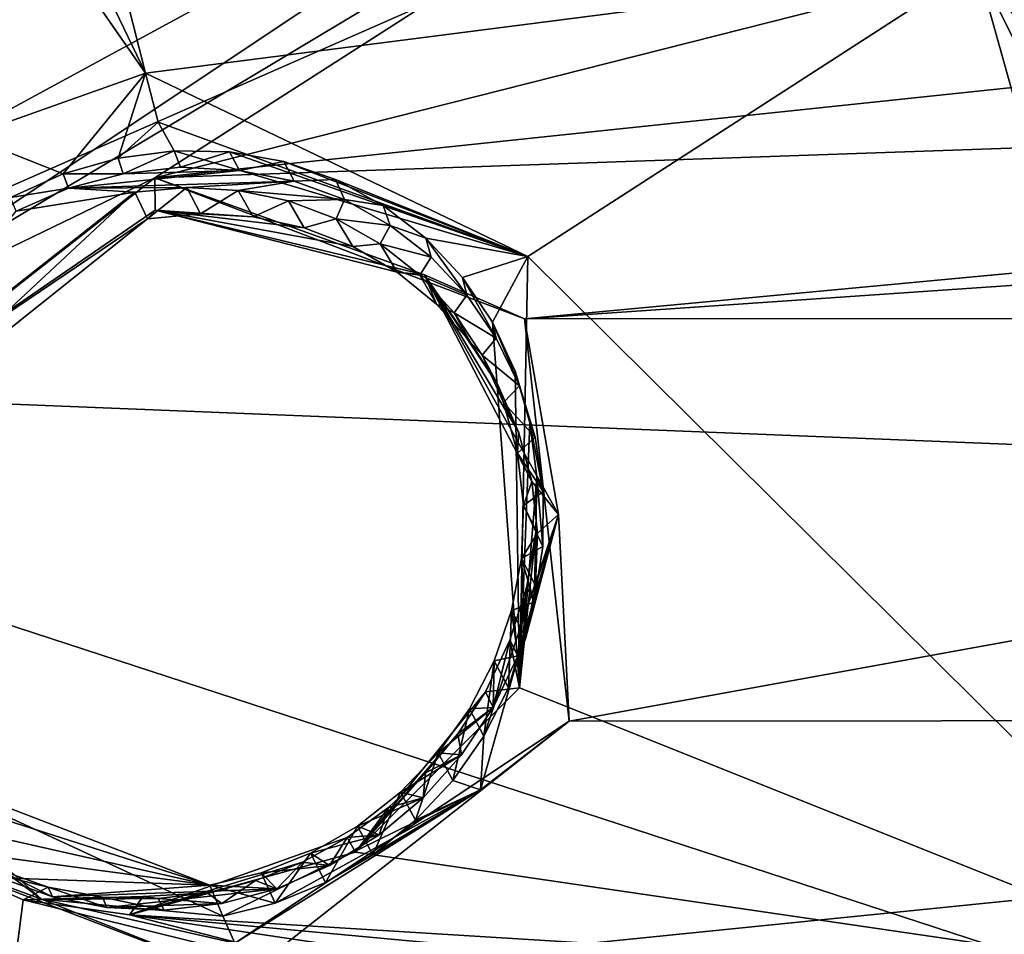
# Model space of a CAD drawing. Header units: millimetres. Extents: x -147 to 294, y -82 to 275.
# Tile 555 of 609: x 265.52 to 271.1, y 214.49 to 219.67. Entities that reach past the tile are written whole.
import ezdxf

# ---------------------------------------------------------------- set-up
doc = ezdxf.new("R2010")
doc.units = ezdxf.units.MM
doc.header["$LTSCALE"] = 67.506716
for name, color, linetype in [('1594', 7, 'CONTINUOUS'), ('2099', 7, 'CONTINUOUS'), ('2172', 7, 'CONTINUOUS'), ('2689', 7, 'CONTINUOUS'), ('2690', 7, 'CONTINUOUS'), ('2691', 7, 'CONTINUOUS'), ('2692', 7, 'CONTINUOUS'), ('2693', 7, 'CONTINUOUS'), ('2694', 7, 'CONTINUOUS'), ('2695', 7, 'CONTINUOUS'), ('2696', 7, 'CONTINUOUS'), ('2697', 7, 'CONTINUOUS'), ('556', 7, 'CONTINUOUS'), ('755', 7, 'CONTINUOUS'), ('871', 7, 'CONTINUOUS')]:
    doc.layers.add(name, color=color, linetype=linetype)

msp = doc.modelspace()

# ---------------------------------------------------------------- linework, layer by layer
at = {"layer": '1594', "linetype": 'CONTINUOUS'}
for points in [[(266.2347, 219.3682, -15.9761), (265.2292, 219.0121, -15.7052), (261.6507, 225.9608, -13.5045), (266.2347, 219.3682, -15.9761)], [(263.5921, 224.8545, -14.2495), (266.2347, 219.3682, -15.9761), (261.6507, 225.9608, -13.5045), (263.5921, 224.8545, -14.2495)], [(264.7785, 225.1146, -14.5872), (266.2347, 219.3682, -15.9761), (263.5921, 224.8545, -14.2495), (264.7785, 225.1146, -14.5872)], [(270.946, 219.9744, -17.4406), (266.2347, 219.3682, -15.9761), (264.7785, 225.1146, -14.5872), (270.946, 219.9744, -17.4406)], [(268.4004, 218.3303, -16.897), (266.2347, 219.3682, -15.9761), (270.946, 219.9744, -17.4406), (268.4004, 218.3303, -16.897)], [(272.5595, 214.2054, -19.1843), (268.4004, 218.3303, -16.897), (270.946, 219.9744, -17.4406), (272.5595, 214.2054, -19.1843)], [(268.353, 215.8878, -17.3742), (268.4004, 218.3303, -16.897), (272.5595, 214.2054, -19.1843), (268.353, 215.8878, -17.3742)], [(267.4252, 214.9559, -17.2564), (268.353, 215.8878, -17.3742), (272.5595, 214.2054, -19.1843), (267.4252, 214.9559, -17.2564)], [(266.1455, 214.601, -16.8954), (267.4252, 214.9559, -17.2564), (272.5595, 214.2054, -19.1843), (266.1455, 214.601, -16.8954)], [(265.0017, 214.9252, -16.4343), (265.5428, 214.6869, -16.6705), (265.1387, 211.5322, -17.2552), (265.0017, 214.9252, -16.4343)], [(265.1387, 211.5322, -17.2552), (265.5428, 214.6869, -16.6705), (272.0053, 213.0915, -19.2509), (265.1387, 211.5322, -17.2552)], [(265.5428, 214.6869, -16.6705), (266.1455, 214.601, -16.8954), (272.0053, 213.0915, -19.2509), (265.5428, 214.6869, -16.6705)], [(272.0053, 213.0915, -19.2509), (266.1455, 214.601, -16.8954), (272.2926, 213.6885, -19.2109), (272.0053, 213.0915, -19.2509)], [(272.2926, 213.6885, -19.2109), (266.1455, 214.601, -16.8954), (272.4817, 214.0123, -19.2016), (272.2926, 213.6885, -19.2109)], [(272.4817, 214.0123, -19.2016), (266.1455, 214.601, -16.8954), (272.5595, 214.2054, -19.1843), (272.4817, 214.0123, -19.2016)]]:
    msp.add_3dface(points, dxfattribs=at)
at = {"layer": '2099', "linetype": 'CONTINUOUS'}
for points in [[(272.5595, 214.2054, -19.1843), (270.946, 219.9744, -17.4406), (273.5252, 214.8286, -19.3339), (272.5595, 214.2054, -19.1843)], [(273.5252, 214.8286, -19.3339), (270.946, 219.9744, -17.4406), (274.6199, 215.0791, -19.6156), (273.5252, 214.8286, -19.3339)], [(274.6199, 215.0791, -19.6156), (270.946, 219.9744, -17.4406), (280.0289, 215.8998, -21.2024), (274.6199, 215.0791, -19.6156)], [(280.0289, 215.8998, -21.2024), (270.946, 219.9744, -17.4406), (273.9052, 219.3213, -18.4595), (280.0289, 215.8998, -21.2024)], [(273.9052, 219.3213, -18.4595), (270.946, 219.9744, -17.4406), (272.3639, 219.676, -17.9191), (273.9052, 219.3213, -18.4595)]]:
    msp.add_3dface(points, dxfattribs=at)
at = {"layer": '2172', "linetype": 'CONTINUOUS'}
for points in [[(264.82, 224.7735, -12.4507), (264.1579, 217.7465, -13.6393), (272.9912, 223.6325, -14.8788), (264.82, 224.7735, -12.4507)], [(272.9912, 223.6325, -14.8788), (264.1579, 217.7465, -13.6393), (272.2961, 222.6223, -14.8677), (272.9912, 223.6325, -14.8788)], [(272.2961, 222.6223, -14.8677), (264.1579, 217.7465, -13.6393), (266.288, 218.7757, -13.9709), (272.2961, 222.6223, -14.8677)], [(272.6427, 220.3869, -15.4108), (272.2961, 222.6223, -14.8677), (266.288, 218.7757, -13.9709), (272.6427, 220.3869, -15.4108)], [(274.7503, 219.6667, -16.1932), (272.6427, 220.3869, -15.4108), (266.288, 218.7757, -13.9709), (274.7503, 219.6667, -16.1932)], [(283.1685, 219.3606, -19.0425), (274.7503, 219.6667, -16.1932), (266.288, 218.7757, -13.9709), (283.1685, 219.3606, -19.0425)], [(283.1685, 219.3606, -19.0425), (266.288, 218.7757, -13.9709), (268.3826, 217.978, -14.6974), (283.1685, 219.3606, -19.0425)], [(282.0119, 218.9115, -18.7328), (283.1685, 219.3606, -19.0425), (268.3826, 217.978, -14.6974), (282.0119, 218.9115, -18.7328)], [(281.2154, 217.9837, -18.6585), (282.0119, 218.9115, -18.7328), (268.3826, 217.978, -14.6974), (281.2154, 217.9837, -18.6585)], [(266.288, 218.7757, -13.9709), (264.1579, 217.7465, -13.6393), (264.432, 217.318, -13.7986), (266.288, 218.7757, -13.9709)], [(268.6355, 215.6989, -15.2604), (281.2154, 217.9837, -18.6585), (268.3826, 217.978, -14.6974), (268.6355, 215.6989, -15.2604)], [(281.2927, 215.7099, -19.1927), (281.2154, 217.9837, -18.6585), (268.6355, 215.6989, -15.2604), (281.2927, 215.7099, -19.1927)], [(283.305, 214.7823, -20.1138), (281.2927, 215.7099, -19.1927), (266.7793, 214.2407, -15.0855), (283.305, 214.7823, -20.1138)], [(266.7793, 214.2407, -15.0855), (281.2927, 215.7099, -19.1927), (268.6355, 215.6989, -15.2604), (266.7793, 214.2407, -15.0855)], [(264.6784, 215.0461, -14.3563), (264.1622, 211.0564, -15.1571), (266.7793, 214.2407, -15.0855), (264.6784, 215.0461, -14.3563)], [(275.0781, 213.7759, -17.5926), (283.305, 214.7823, -20.1138), (266.7793, 214.2407, -15.0855), (275.0781, 213.7759, -17.5926)]]:
    msp.add_3dface(points, dxfattribs=at)
at = {"layer": '2689', "linetype": 'CONTINUOUS'}
for points in [[(268.3826, 217.978, -14.6974), (266.288, 218.7757, -13.9709), (267.8157, 218.2264, -14.5905), (268.3826, 217.978, -14.6974)], [(267.8157, 218.2264, -14.5905), (266.288, 218.7757, -13.9709), (266.2898, 218.5919, -14.096), (267.8157, 218.2264, -14.5905)], [(266.2461, 218.5437, -14.3226), (266.5467, 218.572, -14.4029), (266.2898, 218.5919, -14.096), (266.2461, 218.5437, -14.3226)], [(267.8157, 218.2264, -14.5905), (266.2898, 218.5919, -14.096), (267.6603, 218.2422, -14.7937), (267.8157, 218.2264, -14.5905)], [(267.6603, 218.2422, -14.7937), (266.2898, 218.5919, -14.096), (267.4088, 218.3874, -14.6902), (267.6603, 218.2422, -14.7937)], [(267.4088, 218.3874, -14.6902), (266.2898, 218.5919, -14.096), (267.1347, 218.4928, -14.5887), (267.4088, 218.3874, -14.6902)], [(267.1347, 218.4928, -14.5887), (266.2898, 218.5919, -14.096), (266.8451, 218.555, -14.4922), (267.1347, 218.4928, -14.5887)], [(266.8451, 218.555, -14.4922), (266.2898, 218.5919, -14.096), (266.5467, 218.572, -14.4029), (266.8451, 218.555, -14.4922)], [(267.8833, 218.0608, -14.897), (267.8157, 218.2264, -14.5905), (267.6603, 218.2422, -14.7937), (267.8833, 218.0608, -14.897)], [(268.5748, 216.8697, -15.0969), (268.3826, 217.978, -14.6974), (267.8157, 218.2264, -14.5905), (268.5748, 216.8697, -15.0969)], [(268.5748, 216.8697, -15.0969), (267.8157, 218.2264, -14.5905), (268.4234, 217.0565, -15.2685), (268.5748, 216.8697, -15.0969)], [(268.4234, 217.0565, -15.2685), (267.8157, 218.2264, -14.5905), (268.3483, 217.3381, -15.1863), (268.4234, 217.0565, -15.2685)], [(268.3483, 217.3381, -15.1863), (267.8157, 218.2264, -14.5905), (268.2314, 217.6031, -15.0957), (268.3483, 217.3381, -15.1863)], [(268.2314, 217.6031, -15.0957), (267.8157, 218.2264, -14.5905), (268.075, 217.8463, -14.9983), (268.2314, 217.6031, -15.0957)], [(268.075, 217.8463, -14.9983), (267.8157, 218.2264, -14.5905), (267.8833, 218.0608, -14.897), (268.075, 217.8463, -14.9983)], [(268.6355, 215.6989, -15.2604), (268.3826, 217.978, -14.6974), (268.5748, 216.8697, -15.0969), (268.6355, 215.6989, -15.2604)], [(268.4556, 216.764, -15.3406), (268.5748, 216.8697, -15.0969), (268.4234, 217.0565, -15.2685), (268.4556, 216.764, -15.3406)], [(268.1322, 215.31, -15.3079), (268.6355, 215.6989, -15.2604), (268.5748, 216.8697, -15.0969), (268.1322, 215.31, -15.3079)], [(268.1322, 215.31, -15.3079), (268.5748, 216.8697, -15.0969), (268.1524, 215.6141, -15.4997), (268.1322, 215.31, -15.3079)], [(268.1524, 215.6141, -15.4997), (268.5748, 216.8697, -15.0969), (268.2913, 215.8865, -15.4814), (268.1524, 215.6141, -15.4997)], [(268.2913, 215.8865, -15.4814), (268.5748, 216.8697, -15.0969), (268.3892, 216.1732, -15.4482), (268.2913, 215.8865, -15.4814)], [(268.3892, 216.1732, -15.4482), (268.5748, 216.8697, -15.0969), (268.4443, 216.4676, -15.401), (268.3892, 216.1732, -15.4482)], [(268.4443, 216.4676, -15.401), (268.5748, 216.8697, -15.0969), (268.4556, 216.764, -15.3406), (268.4443, 216.4676, -15.401)], [(266.7793, 214.2407, -15.0855), (268.6355, 215.6989, -15.2604), (266.7419, 214.4417, -15.1041), (266.7793, 214.2407, -15.0855)], [(266.7419, 214.4417, -15.1041), (268.6355, 215.6989, -15.2604), (268.1322, 215.31, -15.3079), (266.7419, 214.4417, -15.1041)], [(267.9762, 215.3628, -15.5026), (268.1322, 215.31, -15.3079), (268.1524, 215.6141, -15.4997), (267.9762, 215.3628, -15.5026)], [(267.765, 215.1372, -15.4899), (268.1322, 215.31, -15.3079), (267.9762, 215.3628, -15.5026), (267.765, 215.1372, -15.4899)], [(266.7419, 214.4417, -15.1041), (268.1322, 215.31, -15.3079), (266.674, 214.5937, -15.2915), (266.7419, 214.4417, -15.1041)], [(266.674, 214.5937, -15.2915), (268.1322, 215.31, -15.3079), (266.9706, 214.6674, -15.3613), (266.674, 214.5937, -15.2915)], [(266.9706, 214.6674, -15.3613), (268.1322, 215.31, -15.3079), (267.2554, 214.7844, -15.4183), (266.9706, 214.6674, -15.3613)], [(267.2554, 214.7844, -15.4183), (268.1322, 215.31, -15.3079), (267.5224, 214.9423, -15.4616), (267.2554, 214.7844, -15.4183)], [(267.5224, 214.9423, -15.4616), (268.1322, 215.31, -15.3079), (267.765, 215.1372, -15.4899), (267.5224, 214.9423, -15.4616)]]:
    msp.add_3dface(points, dxfattribs=at)
at = {"layer": '2690', "linetype": 'CONTINUOUS'}
for points in [[(266.288, 218.7757, -13.9709), (264.432, 217.318, -13.7986), (266.2898, 218.5919, -14.096), (266.288, 218.7757, -13.9709)], [(264.432, 217.318, -13.7986), (266.2461, 218.5437, -14.3226), (266.2898, 218.5919, -14.096), (264.432, 217.318, -13.7986)], [(266.2461, 218.5437, -14.3226), (264.432, 217.318, -13.7986), (264.6276, 217.2529, -14.1349), (266.2461, 218.5437, -14.3226)], [(264.8453, 215.2885, -14.6173), (264.6784, 215.0461, -14.3563), (265.6465, 214.6906, -14.9752), (264.8453, 215.2885, -14.6173)], [(264.6784, 215.0461, -14.3563), (266.7793, 214.2407, -15.0855), (265.6465, 214.6906, -14.9752), (264.6784, 215.0461, -14.3563)], [(266.7793, 214.2407, -15.0855), (266.7419, 214.4417, -15.1041), (265.6465, 214.6906, -14.9752), (266.7793, 214.2407, -15.0855)], [(266.7419, 214.4417, -15.1041), (266.674, 214.5937, -15.2915), (265.6465, 214.6906, -14.9752), (266.7419, 214.4417, -15.1041)]]:
    msp.add_3dface(points, dxfattribs=at)
at = {"layer": '2691', "linetype": 'CONTINUOUS'}
for points in [[(266.1751, 218.6949, -15.0122), (264.6276, 217.2529, -14.1349), (264.5666, 217.4288, -14.8624), (266.1751, 218.6949, -15.0122)], [(266.2461, 218.5437, -14.3226), (264.6276, 217.2529, -14.1349), (266.1751, 218.6949, -15.0122), (266.2461, 218.5437, -14.3226)], [(265.6465, 214.6906, -14.9752), (266.674, 214.5937, -15.2915), (264.78, 215.4682, -15.344), (265.6465, 214.6906, -14.9752)], [(264.78, 215.4682, -15.344), (266.674, 214.5937, -15.2915), (266.6002, 214.7693, -15.9771), (264.78, 215.4682, -15.344)], [(264.8453, 215.2885, -14.6173), (265.6465, 214.6906, -14.9752), (264.78, 215.4682, -15.344), (264.8453, 215.2885, -14.6173)]]:
    msp.add_3dface(points, dxfattribs=at)
at = {"layer": '2692', "linetype": 'CONTINUOUS'}
for points in [[(266.2461, 218.5437, -14.3226), (266.1751, 218.6949, -15.0122), (266.4687, 218.7216, -15.0839), (266.2461, 218.5437, -14.3226)], [(266.5467, 218.572, -14.4029), (266.2461, 218.5437, -14.3226), (266.4687, 218.7216, -15.0839), (266.5467, 218.572, -14.4029)], [(266.7607, 218.7049, -15.1647), (266.5467, 218.572, -14.4029), (266.4687, 218.7216, -15.0839), (266.7607, 218.7049, -15.1647)], [(266.8451, 218.555, -14.4922), (266.5467, 218.572, -14.4029), (266.7607, 218.7049, -15.1647), (266.8451, 218.555, -14.4922)], [(267.0448, 218.6449, -15.2529), (266.8451, 218.555, -14.4922), (266.7607, 218.7049, -15.1647), (267.0448, 218.6449, -15.2529)], [(267.1347, 218.4928, -14.5887), (266.8451, 218.555, -14.4922), (267.0448, 218.6449, -15.2529), (267.1347, 218.4928, -14.5887)], [(267.3152, 218.543, -15.3466), (267.1347, 218.4928, -14.5887), (267.0448, 218.6449, -15.2529), (267.3152, 218.543, -15.3466)], [(267.4088, 218.3874, -14.6902), (267.1347, 218.4928, -14.5887), (267.3152, 218.543, -15.3466), (267.4088, 218.3874, -14.6902)], [(267.5654, 218.4016, -15.4436), (267.4088, 218.3874, -14.6902), (267.3152, 218.543, -15.3466), (267.5654, 218.4016, -15.4436)], [(267.6603, 218.2422, -14.7937), (267.4088, 218.3874, -14.6902), (267.5654, 218.4016, -15.4436), (267.6603, 218.2422, -14.7937)], [(267.7893, 218.2236, -15.5416), (267.6603, 218.2422, -14.7937), (267.5654, 218.4016, -15.4436), (267.7893, 218.2236, -15.5416)], [(267.8833, 218.0608, -14.897), (267.6603, 218.2422, -14.7937), (267.7893, 218.2236, -15.5416), (267.8833, 218.0608, -14.897)], [(267.983, 218.0121, -15.639), (267.8833, 218.0608, -14.897), (267.7893, 218.2236, -15.5416), (267.983, 218.0121, -15.639)], [(268.075, 217.8463, -14.9983), (267.8833, 218.0608, -14.897), (267.983, 218.0121, -15.639), (268.075, 217.8463, -14.9983)], [(268.1425, 217.7706, -15.7338), (268.075, 217.8463, -14.9983), (267.983, 218.0121, -15.639), (268.1425, 217.7706, -15.7338)], [(268.2314, 217.6031, -15.0957), (268.075, 217.8463, -14.9983), (268.1425, 217.7706, -15.7338), (268.2314, 217.6031, -15.0957)], [(268.2637, 217.5038, -15.8241), (268.2314, 217.6031, -15.0957), (268.1425, 217.7706, -15.7338), (268.2637, 217.5038, -15.8241)], [(268.3483, 217.3381, -15.1863), (268.2314, 217.6031, -15.0957), (268.2637, 217.5038, -15.8241), (268.3483, 217.3381, -15.1863)], [(268.3426, 217.2166, -15.9075), (268.3483, 217.3381, -15.1863), (268.2637, 217.5038, -15.8241), (268.3426, 217.2166, -15.9075)], [(268.4234, 217.0565, -15.2685), (268.3483, 217.3381, -15.1863), (268.3426, 217.2166, -15.9075), (268.4234, 217.0565, -15.2685)], [(268.3764, 216.9195, -15.9811), (268.4234, 217.0565, -15.2685), (268.3426, 217.2166, -15.9075), (268.3764, 216.9195, -15.9811)], [(268.4556, 216.764, -15.3406), (268.4234, 217.0565, -15.2685), (268.3764, 216.9195, -15.9811), (268.4556, 216.764, -15.3406)], [(268.3649, 216.62, -16.0432), (268.4556, 216.764, -15.3406), (268.3764, 216.9195, -15.9811), (268.3649, 216.62, -16.0432)], [(268.4443, 216.4676, -15.401), (268.4556, 216.764, -15.3406), (268.3649, 216.62, -16.0432), (268.4443, 216.4676, -15.401)], [(268.3088, 216.3248, -16.0926), (268.3892, 216.1732, -15.4482), (268.3649, 216.62, -16.0432), (268.3088, 216.3248, -16.0926)], [(268.3892, 216.1732, -15.4482), (268.4443, 216.4676, -15.401), (268.3649, 216.62, -16.0432), (268.3892, 216.1732, -15.4482)], [(268.2103, 216.0401, -16.1283), (268.2913, 215.8865, -15.4814), (268.3088, 216.3248, -16.0926), (268.2103, 216.0401, -16.1283)], [(268.2913, 215.8865, -15.4814), (268.3892, 216.1732, -15.4482), (268.3088, 216.3248, -16.0926), (268.2913, 215.8865, -15.4814)], [(268.0703, 215.7694, -16.15), (268.1524, 215.6141, -15.4997), (268.2103, 216.0401, -16.1283), (268.0703, 215.7694, -16.15)], [(268.1524, 215.6141, -15.4997), (268.2913, 215.8865, -15.4814), (268.2103, 216.0401, -16.1283), (268.1524, 215.6141, -15.4997)], [(267.8921, 215.519, -16.157), (267.9762, 215.3628, -15.5026), (268.0703, 215.7694, -16.15), (267.8921, 215.519, -16.157)], [(267.9762, 215.3628, -15.5026), (268.1524, 215.6141, -15.4997), (268.0703, 215.7694, -16.15), (267.9762, 215.3628, -15.5026)], [(267.6792, 215.2957, -16.149), (267.765, 215.1372, -15.4899), (267.8921, 215.519, -16.157), (267.6792, 215.2957, -16.149)], [(267.765, 215.1372, -15.4899), (267.9762, 215.3628, -15.5026), (267.8921, 215.519, -16.157), (267.765, 215.1372, -15.4899)], [(267.4362, 215.1046, -16.126), (267.5224, 214.9423, -15.4616), (267.6792, 215.2957, -16.149), (267.4362, 215.1046, -16.126)], [(267.5224, 214.9423, -15.4616), (267.765, 215.1372, -15.4899), (267.6792, 215.2957, -16.149), (267.5224, 214.9423, -15.4616)], [(267.1708, 214.9513, -16.0889), (267.2554, 214.7844, -15.4183), (267.4362, 215.1046, -16.126), (267.1708, 214.9513, -16.0889)], [(267.2554, 214.7844, -15.4183), (267.5224, 214.9423, -15.4616), (267.4362, 215.1046, -16.126), (267.2554, 214.7844, -15.4183)], [(266.8901, 214.8392, -16.0388), (266.9706, 214.6674, -15.3613), (267.1708, 214.9513, -16.0889), (266.8901, 214.8392, -16.0388)], [(266.9706, 214.6674, -15.3613), (267.2554, 214.7844, -15.4183), (267.1708, 214.9513, -16.0889), (266.9706, 214.6674, -15.3613)], [(266.6002, 214.7693, -15.9771), (266.9706, 214.6674, -15.3613), (266.8901, 214.8392, -16.0388), (266.6002, 214.7693, -15.9771)], [(266.674, 214.5937, -15.2915), (266.9706, 214.6674, -15.3613), (266.6002, 214.7693, -15.9771), (266.674, 214.5937, -15.2915)]]:
    msp.add_3dface(points, dxfattribs=at)
at = {"layer": '2693', "linetype": 'CONTINUOUS'}
for points in [[(266.1096, 218.7985, -14.9736), (266.4343, 218.836, -15.0512), (266.7685, 218.818, -15.1434), (266.1096, 218.7985, -14.9736)], [(265.8001, 218.7164, -14.9097), (266.1096, 218.7985, -14.9736), (266.7685, 218.818, -15.1434), (265.8001, 218.7164, -14.9097)], [(267.0777, 218.7572, -15.2384), (265.8001, 218.7164, -14.9097), (266.7685, 218.818, -15.1434), (267.0777, 218.7572, -15.2384)], [(266.4687, 218.7216, -15.0839), (265.8001, 218.7164, -14.9097), (267.0777, 218.7572, -15.2384), (266.4687, 218.7216, -15.0839)], [(266.7607, 218.7049, -15.1647), (266.4687, 218.7216, -15.0839), (267.0777, 218.7572, -15.2384), (266.7607, 218.7049, -15.1647)], [(267.3625, 218.6521, -15.3366), (266.7607, 218.7049, -15.1647), (267.0777, 218.7572, -15.2384), (267.3625, 218.6521, -15.3366)], [(266.1751, 218.6949, -15.0122), (264.5666, 217.4288, -14.8624), (265.5027, 218.5876, -14.8592), (266.1751, 218.6949, -15.0122)], [(265.8001, 218.7164, -14.9097), (266.1751, 218.6949, -15.0122), (265.5027, 218.5876, -14.8592), (265.8001, 218.7164, -14.9097)], [(266.4687, 218.7216, -15.0839), (266.1751, 218.6949, -15.0122), (265.8001, 218.7164, -14.9097), (266.4687, 218.7216, -15.0839)], [(267.0448, 218.6449, -15.2529), (266.7607, 218.7049, -15.1647), (267.3625, 218.6521, -15.3366), (267.0448, 218.6449, -15.2529)], [(267.3152, 218.543, -15.3466), (267.0448, 218.6449, -15.2529), (267.3625, 218.6521, -15.3366), (267.3152, 218.543, -15.3466)], [(267.6214, 218.5064, -15.4368), (267.3152, 218.543, -15.3466), (267.3625, 218.6521, -15.3366), (267.6214, 218.5064, -15.4368)], [(267.5654, 218.4016, -15.4436), (267.3152, 218.543, -15.3466), (267.6214, 218.5064, -15.4368), (267.5654, 218.4016, -15.4436)], [(267.8529, 218.326, -15.5374), (267.5654, 218.4016, -15.4436), (267.6214, 218.5064, -15.4368), (267.8529, 218.326, -15.5374)], [(267.7893, 218.2236, -15.5416), (267.5654, 218.4016, -15.4436), (267.8529, 218.326, -15.5374), (267.7893, 218.2236, -15.5416)], [(268.0552, 218.1115, -15.6377), (267.7893, 218.2236, -15.5416), (267.8529, 218.326, -15.5374), (268.0552, 218.1115, -15.6377)], [(267.983, 218.0121, -15.639), (267.7893, 218.2236, -15.5416), (268.0552, 218.1115, -15.6377), (267.983, 218.0121, -15.639)], [(268.2224, 217.8683, -15.7349), (267.983, 218.0121, -15.639), (268.0552, 218.1115, -15.6377), (268.2224, 217.8683, -15.7349)], [(268.1425, 217.7706, -15.7338), (267.983, 218.0121, -15.639), (268.2224, 217.8683, -15.7349), (268.1425, 217.7706, -15.7338)], [(268.354, 217.5973, -15.8289), (268.1425, 217.7706, -15.7338), (268.2224, 217.8683, -15.7349), (268.354, 217.5973, -15.8289)], [(268.2637, 217.5038, -15.8241), (268.1425, 217.7706, -15.7338), (268.354, 217.5973, -15.8289), (268.2637, 217.5038, -15.8241)], [(268.4421, 217.3074, -15.9154), (268.2637, 217.5038, -15.8241), (268.354, 217.5973, -15.8289), (268.4421, 217.3074, -15.9154)], [(268.3426, 217.2166, -15.9075), (268.2637, 217.5038, -15.8241), (268.4421, 217.3074, -15.9154), (268.3426, 217.2166, -15.9075)], [(268.4873, 216.9986, -15.9946), (268.3426, 217.2166, -15.9075), (268.4421, 217.3074, -15.9154), (268.4873, 216.9986, -15.9946)], [(268.3764, 216.9195, -15.9811), (268.3426, 217.2166, -15.9075), (268.4873, 216.9986, -15.9946), (268.3764, 216.9195, -15.9811)], [(268.4856, 216.6871, -16.0619), (268.3764, 216.9195, -15.9811), (268.4873, 216.9986, -15.9946), (268.4856, 216.6871, -16.0619)], [(268.3649, 216.62, -16.0432), (268.3764, 216.9195, -15.9811), (268.4856, 216.6871, -16.0619), (268.3649, 216.62, -16.0432)], [(268.4369, 216.3717, -16.1176), (268.3649, 216.62, -16.0432), (268.4856, 216.6871, -16.0619), (268.4369, 216.3717, -16.1176)], [(268.3088, 216.3248, -16.0926), (268.3649, 216.62, -16.0432), (268.4369, 216.3717, -16.1176), (268.3088, 216.3248, -16.0926)], [(268.2103, 216.0401, -16.1283), (268.3088, 216.3248, -16.0926), (268.3433, 216.0683, -16.1587), (268.2103, 216.0401, -16.1283)], [(268.3433, 216.0683, -16.1587), (268.3088, 216.3248, -16.0926), (268.4369, 216.3717, -16.1176), (268.3433, 216.0683, -16.1587)], [(268.2042, 215.7763, -16.1852), (268.2103, 216.0401, -16.1283), (268.3433, 216.0683, -16.1587), (268.2042, 215.7763, -16.1852)], [(268.0703, 215.7694, -16.15), (268.2103, 216.0401, -16.1283), (268.2042, 215.7763, -16.1852), (268.0703, 215.7694, -16.15)], [(267.8921, 215.519, -16.157), (268.0703, 215.7694, -16.15), (268.2042, 215.7763, -16.1852), (267.8921, 215.519, -16.157)], [(268.0259, 215.5082, -16.1961), (267.8921, 215.519, -16.157), (268.2042, 215.7763, -16.1852), (268.0259, 215.5082, -16.1961)], [(267.6792, 215.2957, -16.149), (267.8921, 215.519, -16.157), (268.0259, 215.5082, -16.1961), (267.6792, 215.2957, -16.149)], [(267.8078, 215.264, -16.1912), (267.6792, 215.2957, -16.149), (268.0259, 215.5082, -16.1961), (267.8078, 215.264, -16.1912)], [(264.78, 215.4682, -15.344), (266.6002, 214.7693, -15.9771), (264.7034, 215.3743, -15.3453), (264.78, 215.4682, -15.344)], [(264.7034, 215.3743, -15.3453), (266.6002, 214.7693, -15.9771), (264.9085, 215.1515, -15.4478), (264.7034, 215.3743, -15.3453)], [(267.4362, 215.1046, -16.126), (267.6792, 215.2957, -16.149), (267.8078, 215.264, -16.1912), (267.4362, 215.1046, -16.126)], [(267.5586, 215.0542, -16.1706), (267.4362, 215.1046, -16.126), (267.8078, 215.264, -16.1912), (267.5586, 215.0542, -16.1706)], [(264.9085, 215.1515, -15.4478), (266.6002, 214.7693, -15.9771), (265.146, 214.9637, -15.5513), (264.9085, 215.1515, -15.4478)], [(267.1708, 214.9513, -16.0889), (267.4362, 215.1046, -16.126), (267.5586, 215.0542, -16.1706), (267.1708, 214.9513, -16.0889)], [(267.2784, 214.8806, -16.1339), (267.1708, 214.9513, -16.0889), (267.5586, 215.0542, -16.1706), (267.2784, 214.8806, -16.1339)], [(265.146, 214.9637, -15.5513), (266.6002, 214.7693, -15.9771), (265.4165, 214.8123, -15.6556), (265.146, 214.9637, -15.5513)], [(266.8901, 214.8392, -16.0388), (267.1708, 214.9513, -16.0889), (267.2784, 214.8806, -16.1339), (266.8901, 214.8392, -16.0388)], [(266.9788, 214.7498, -16.0829), (266.8901, 214.8392, -16.0388), (267.2784, 214.8806, -16.1339), (266.9788, 214.7498, -16.0829)], [(266.6002, 214.7693, -15.9771), (266.8901, 214.8392, -16.0388), (266.9788, 214.7498, -16.0829), (266.6002, 214.7693, -15.9771)], [(265.4165, 214.8123, -15.6556), (266.6002, 214.7693, -15.9771), (265.7087, 214.704, -15.7564), (265.4165, 214.8123, -15.6556)], [(265.7087, 214.704, -15.7564), (266.6002, 214.7693, -15.9771), (266.9788, 214.7498, -16.0829), (265.7087, 214.704, -15.7564)], [(266.0158, 214.6435, -15.8508), (265.7087, 214.704, -15.7564), (266.9788, 214.7498, -16.0829), (266.0158, 214.6435, -15.8508)], [(266.6673, 214.6666, -16.0183), (266.0158, 214.6435, -15.8508), (266.9788, 214.7498, -16.0829), (266.6673, 214.6666, -16.0183)], [(266.3407, 214.6287, -15.94), (266.0158, 214.6435, -15.8508), (266.6673, 214.6666, -16.0183), (266.3407, 214.6287, -15.94)]]:
    msp.add_3dface(points, dxfattribs=at)
at = {"layer": '2694', "linetype": 'CONTINUOUS'}
for points in [[(266.3973, 218.9294, -15.4028), (266.1096, 218.7985, -14.9736), (266.0798, 218.8877, -15.3034), (266.3973, 218.9294, -15.4028)], [(266.4343, 218.836, -15.0512), (266.1096, 218.7985, -14.9736), (266.3973, 218.9294, -15.4028), (266.4343, 218.836, -15.0512)], [(266.0798, 218.8877, -15.3034), (266.1096, 218.7985, -14.9736), (265.7687, 218.7987, -15.2168), (266.0798, 218.8877, -15.3034)], [(265.7687, 218.7987, -15.2168), (265.8001, 218.7164, -14.9097), (265.4707, 218.6638, -15.144), (265.7687, 218.7987, -15.2168)], [(266.1096, 218.7985, -14.9736), (265.8001, 218.7164, -14.9097), (265.7687, 218.7987, -15.2168), (266.1096, 218.7985, -14.9736)], [(265.8001, 218.7164, -14.9097), (265.5027, 218.5876, -14.8592), (265.4707, 218.6638, -15.144), (265.8001, 218.7164, -14.9097)], [(265.4165, 214.8123, -15.6556), (265.7087, 214.704, -15.7564), (265.3949, 214.861, -15.9057), (265.4165, 214.8123, -15.6556)], [(265.3949, 214.861, -15.9057), (265.7087, 214.704, -15.7564), (265.6848, 214.7586, -16.0254), (265.3949, 214.861, -15.9057)], [(265.7087, 214.704, -15.7564), (266.0158, 214.6435, -15.8508), (265.6848, 214.7586, -16.0254), (265.7087, 214.704, -15.7564)], [(265.6848, 214.7586, -16.0254), (266.0158, 214.6435, -15.8508), (265.9914, 214.7023, -16.1411), (265.6848, 214.7586, -16.0254)], [(266.0158, 214.6435, -15.8508), (266.3407, 214.6287, -15.94), (265.9914, 214.7023, -16.1411), (266.0158, 214.6435, -15.8508)], [(265.9914, 214.7023, -16.1411), (266.3407, 214.6287, -15.94), (266.308, 214.694, -16.2509), (265.9914, 214.7023, -16.1411)]]:
    msp.add_3dface(points, dxfattribs=at)
at = {"layer": '2695', "linetype": 'CONTINUOUS'}
for points in [[(265.2292, 219.0121, -15.7052), (266.2347, 219.3682, -15.9761), (265.7687, 218.7987, -15.2168), (265.2292, 219.0121, -15.7052)], [(266.2347, 219.3682, -15.9761), (266.0798, 218.8877, -15.3034), (265.7687, 218.7987, -15.2168), (266.2347, 219.3682, -15.9761)], [(266.0798, 218.8877, -15.3034), (266.2347, 219.3682, -15.9761), (266.3077, 219.0912, -15.7301), (266.0798, 218.8877, -15.3034)], [(266.3973, 218.9294, -15.4028), (266.0798, 218.8877, -15.3034), (266.3077, 219.0912, -15.7301), (266.3973, 218.9294, -15.4028)], [(265.2292, 219.0121, -15.7052), (265.7687, 218.7987, -15.2168), (265.4707, 218.6638, -15.144), (265.2292, 219.0121, -15.7052)], [(265.5428, 214.6869, -16.6705), (265.0017, 214.9252, -16.4343), (265.6848, 214.7586, -16.0254), (265.5428, 214.6869, -16.6705)], [(265.0017, 214.9252, -16.4343), (265.3949, 214.861, -15.9057), (265.6848, 214.7586, -16.0254), (265.0017, 214.9252, -16.4343)], [(265.5428, 214.6869, -16.6705), (265.6848, 214.7586, -16.0254), (265.9914, 214.7023, -16.1411), (265.5428, 214.6869, -16.6705)], [(266.1455, 214.601, -16.8954), (265.5428, 214.6869, -16.6705), (266.2223, 214.7047, -16.5823), (266.1455, 214.601, -16.8954)], [(265.5428, 214.6869, -16.6705), (266.308, 214.694, -16.2509), (266.2223, 214.7047, -16.5823), (265.5428, 214.6869, -16.6705)], [(265.5428, 214.6869, -16.6705), (265.9914, 214.7023, -16.1411), (266.308, 214.694, -16.2509), (265.5428, 214.6869, -16.6705)]]:
    msp.add_3dface(points, dxfattribs=at)
at = {"layer": '2696', "linetype": 'CONTINUOUS'}
for points in [[(266.2347, 219.3682, -15.9761), (268.4004, 218.3303, -16.897), (266.3077, 219.0912, -15.7301), (266.2347, 219.3682, -15.9761)], [(268.4004, 218.3303, -16.897), (266.3973, 218.9294, -15.4028), (266.3077, 219.0912, -15.7301), (268.4004, 218.3303, -16.897)], [(266.3973, 218.9294, -15.4028), (268.4004, 218.3303, -16.897), (266.7117, 218.9224, -15.5108), (266.3973, 218.9294, -15.4028)], [(266.7117, 218.9224, -15.5108), (268.4004, 218.3303, -16.897), (267.019, 218.8675, -15.6263), (266.7117, 218.9224, -15.5108)], [(267.019, 218.8675, -15.6263), (268.4004, 218.3303, -16.897), (267.3111, 218.7659, -15.7466), (267.019, 218.8675, -15.6263)], [(267.3111, 218.7659, -15.7466), (268.4004, 218.3303, -16.897), (267.5812, 218.6199, -15.8688), (267.3111, 218.7659, -15.7466)], [(267.5812, 218.6199, -15.8688), (268.4004, 218.3303, -16.897), (267.8226, 218.4335, -15.9896), (267.5812, 218.6199, -15.8688)], [(267.8226, 218.4335, -15.9896), (268.4004, 218.3303, -16.897), (268.0307, 218.2109, -16.1066), (267.8226, 218.4335, -15.9896)], [(268.0307, 218.2109, -16.1066), (268.4004, 218.3303, -16.897), (268.2008, 217.9579, -16.2171), (268.0307, 218.2109, -16.1066)], [(268.4004, 218.3303, -16.897), (268.353, 215.8878, -17.3742), (268.2008, 217.9579, -16.2171), (268.4004, 218.3303, -16.897)], [(268.2008, 217.9579, -16.2171), (268.353, 215.8878, -17.3742), (268.3289, 217.6812, -16.3183), (268.2008, 217.9579, -16.2171)], [(268.3289, 217.6812, -16.3183), (268.353, 215.8878, -17.3742), (268.4128, 217.3875, -16.4084), (268.3289, 217.6812, -16.3183)], [(268.4128, 217.3875, -16.4084), (268.353, 215.8878, -17.3742), (268.4518, 217.0827, -16.4857), (268.4128, 217.3875, -16.4084)], [(268.4518, 217.0827, -16.4857), (268.353, 215.8878, -17.3742), (268.4459, 216.7712, -16.5487), (268.4518, 217.0827, -16.4857)], [(268.4459, 216.7712, -16.5487), (268.353, 215.8878, -17.3742), (268.3951, 216.461, -16.5956), (268.4459, 216.7712, -16.5487)], [(268.3951, 216.461, -16.5956), (268.353, 215.8878, -17.3742), (268.2997, 216.1571, -16.6261), (268.3951, 216.461, -16.5956)], [(268.2997, 216.1571, -16.6261), (268.353, 215.8878, -17.3742), (268.1606, 215.8656, -16.6393), (268.2997, 216.1571, -16.6261)], [(268.353, 215.8878, -17.3742), (267.4252, 214.9559, -17.2564), (268.1606, 215.8656, -16.6393), (268.353, 215.8878, -17.3742)], [(268.1606, 215.8656, -16.6393), (267.4252, 214.9559, -17.2564), (268.0052, 215.6263, -16.6362), (268.1606, 215.8656, -16.6393)], [(268.0052, 215.6263, -16.6362), (267.4252, 214.9559, -17.2564), (267.8213, 215.4065, -16.6191), (268.0052, 215.6263, -16.6362)], [(267.8213, 215.4065, -16.6191), (267.4252, 214.9559, -17.2564), (267.6113, 215.2102, -16.5883), (267.8213, 215.4065, -16.6191)], [(267.6113, 215.2102, -16.5883), (267.4252, 214.9559, -17.2564), (267.3778, 215.0403, -16.5438), (267.6113, 215.2102, -16.5883)], [(267.4252, 214.9559, -17.2564), (266.1455, 214.601, -16.8954), (267.3778, 215.0403, -16.5438), (267.4252, 214.9559, -17.2564)], [(267.3778, 215.0403, -16.5438), (266.1455, 214.601, -16.8954), (267.1247, 214.9009, -16.4864), (267.3778, 215.0403, -16.5438)], [(267.1247, 214.9009, -16.4864), (266.1455, 214.601, -16.8954), (266.8587, 214.7958, -16.4175), (267.1247, 214.9009, -16.4864)], [(266.8587, 214.7958, -16.4175), (266.1455, 214.601, -16.8954), (266.5847, 214.7267, -16.3385), (266.8587, 214.7958, -16.4175)], [(266.1455, 214.601, -16.8954), (266.2223, 214.7047, -16.5823), (266.5847, 214.7267, -16.3385), (266.1455, 214.601, -16.8954)], [(266.2223, 214.7047, -16.5823), (266.308, 214.694, -16.2509), (266.5847, 214.7267, -16.3385), (266.2223, 214.7047, -16.5823)]]:
    msp.add_3dface(points, dxfattribs=at)
at = {"layer": '2697', "linetype": 'CONTINUOUS'}
for points in [[(266.4343, 218.836, -15.0512), (266.3973, 218.9294, -15.4028), (266.7117, 218.9224, -15.5108), (266.4343, 218.836, -15.0512)], [(266.7685, 218.818, -15.1434), (266.4343, 218.836, -15.0512), (266.7117, 218.9224, -15.5108), (266.7685, 218.818, -15.1434)], [(266.7685, 218.818, -15.1434), (266.7117, 218.9224, -15.5108), (267.019, 218.8675, -15.6263), (266.7685, 218.818, -15.1434)], [(267.0777, 218.7572, -15.2384), (266.7685, 218.818, -15.1434), (267.019, 218.8675, -15.6263), (267.0777, 218.7572, -15.2384)], [(267.0777, 218.7572, -15.2384), (267.019, 218.8675, -15.6263), (267.3111, 218.7659, -15.7466), (267.0777, 218.7572, -15.2384)], [(267.3625, 218.6521, -15.3366), (267.0777, 218.7572, -15.2384), (267.3111, 218.7659, -15.7466), (267.3625, 218.6521, -15.3366)], [(267.3625, 218.6521, -15.3366), (267.3111, 218.7659, -15.7466), (267.5812, 218.6199, -15.8688), (267.3625, 218.6521, -15.3366)], [(267.6214, 218.5064, -15.4368), (267.3625, 218.6521, -15.3366), (267.5812, 218.6199, -15.8688), (267.6214, 218.5064, -15.4368)], [(267.6214, 218.5064, -15.4368), (267.5812, 218.6199, -15.8688), (267.8226, 218.4335, -15.9896), (267.6214, 218.5064, -15.4368)], [(267.8529, 218.326, -15.5374), (267.6214, 218.5064, -15.4368), (267.8226, 218.4335, -15.9896), (267.8529, 218.326, -15.5374)], [(268.0552, 218.1115, -15.6377), (267.8529, 218.326, -15.5374), (267.8226, 218.4335, -15.9896), (268.0552, 218.1115, -15.6377)], [(268.0552, 218.1115, -15.6377), (267.8226, 218.4335, -15.9896), (268.0307, 218.2109, -16.1066), (268.0552, 218.1115, -15.6377)], [(268.2224, 217.8683, -15.7349), (268.0552, 218.1115, -15.6377), (268.0307, 218.2109, -16.1066), (268.2224, 217.8683, -15.7349)], [(268.2224, 217.8683, -15.7349), (268.0307, 218.2109, -16.1066), (268.2008, 217.9579, -16.2171), (268.2224, 217.8683, -15.7349)], [(268.354, 217.5973, -15.8289), (268.2224, 217.8683, -15.7349), (268.2008, 217.9579, -16.2171), (268.354, 217.5973, -15.8289)], [(268.354, 217.5973, -15.8289), (268.2008, 217.9579, -16.2171), (268.3289, 217.6812, -16.3183), (268.354, 217.5973, -15.8289)], [(268.4421, 217.3074, -15.9154), (268.354, 217.5973, -15.8289), (268.3289, 217.6812, -16.3183), (268.4421, 217.3074, -15.9154)], [(268.4421, 217.3074, -15.9154), (268.3289, 217.6812, -16.3183), (268.4128, 217.3875, -16.4084), (268.4421, 217.3074, -15.9154)], [(268.4873, 216.9986, -15.9946), (268.4421, 217.3074, -15.9154), (268.4128, 217.3875, -16.4084), (268.4873, 216.9986, -15.9946)], [(268.4873, 216.9986, -15.9946), (268.4128, 217.3875, -16.4084), (268.4518, 217.0827, -16.4857), (268.4873, 216.9986, -15.9946)], [(268.4856, 216.6871, -16.0619), (268.4518, 217.0827, -16.4857), (268.4459, 216.7712, -16.5487), (268.4856, 216.6871, -16.0619)], [(268.4856, 216.6871, -16.0619), (268.4873, 216.9986, -15.9946), (268.4518, 217.0827, -16.4857), (268.4856, 216.6871, -16.0619)], [(268.4369, 216.3717, -16.1176), (268.4459, 216.7712, -16.5487), (268.3951, 216.461, -16.5956), (268.4369, 216.3717, -16.1176)], [(268.4369, 216.3717, -16.1176), (268.4856, 216.6871, -16.0619), (268.4459, 216.7712, -16.5487), (268.4369, 216.3717, -16.1176)], [(268.3433, 216.0683, -16.1587), (268.3951, 216.461, -16.5956), (268.2997, 216.1571, -16.6261), (268.3433, 216.0683, -16.1587)], [(268.3433, 216.0683, -16.1587), (268.4369, 216.3717, -16.1176), (268.3951, 216.461, -16.5956), (268.3433, 216.0683, -16.1587)], [(268.2042, 215.7763, -16.1852), (268.2997, 216.1571, -16.6261), (268.1606, 215.8656, -16.6393), (268.2042, 215.7763, -16.1852)], [(268.2042, 215.7763, -16.1852), (268.3433, 216.0683, -16.1587), (268.2997, 216.1571, -16.6261), (268.2042, 215.7763, -16.1852)], [(268.2042, 215.7763, -16.1852), (268.1606, 215.8656, -16.6393), (268.0052, 215.6263, -16.6362), (268.2042, 215.7763, -16.1852)], [(268.0259, 215.5082, -16.1961), (268.2042, 215.7763, -16.1852), (268.0052, 215.6263, -16.6362), (268.0259, 215.5082, -16.1961)], [(268.0259, 215.5082, -16.1961), (268.0052, 215.6263, -16.6362), (267.8213, 215.4065, -16.6191), (268.0259, 215.5082, -16.1961)], [(267.8078, 215.264, -16.1912), (268.0259, 215.5082, -16.1961), (267.8213, 215.4065, -16.6191), (267.8078, 215.264, -16.1912)], [(267.8078, 215.264, -16.1912), (267.8213, 215.4065, -16.6191), (267.6113, 215.2102, -16.5883), (267.8078, 215.264, -16.1912)], [(267.5586, 215.0542, -16.1706), (267.6113, 215.2102, -16.5883), (267.3778, 215.0403, -16.5438), (267.5586, 215.0542, -16.1706)], [(267.5586, 215.0542, -16.1706), (267.8078, 215.264, -16.1912), (267.6113, 215.2102, -16.5883), (267.5586, 215.0542, -16.1706)], [(267.2784, 214.8806, -16.1339), (267.5586, 215.0542, -16.1706), (267.3778, 215.0403, -16.5438), (267.2784, 214.8806, -16.1339)], [(267.2784, 214.8806, -16.1339), (267.3778, 215.0403, -16.5438), (267.1247, 214.9009, -16.4864), (267.2784, 214.8806, -16.1339)], [(266.9788, 214.7498, -16.0829), (267.1247, 214.9009, -16.4864), (266.8587, 214.7958, -16.4175), (266.9788, 214.7498, -16.0829)], [(266.9788, 214.7498, -16.0829), (267.2784, 214.8806, -16.1339), (267.1247, 214.9009, -16.4864), (266.9788, 214.7498, -16.0829)], [(266.6673, 214.6666, -16.0183), (266.8587, 214.7958, -16.4175), (266.5847, 214.7267, -16.3385), (266.6673, 214.6666, -16.0183)], [(266.6673, 214.6666, -16.0183), (266.9788, 214.7498, -16.0829), (266.8587, 214.7958, -16.4175), (266.6673, 214.6666, -16.0183)], [(266.308, 214.694, -16.2509), (266.6673, 214.6666, -16.0183), (266.5847, 214.7267, -16.3385), (266.308, 214.694, -16.2509)], [(266.3407, 214.6287, -15.94), (266.6673, 214.6666, -16.0183), (266.308, 214.694, -16.2509), (266.3407, 214.6287, -15.94)]]:
    msp.add_3dface(points, dxfattribs=at)
at = {"layer": '556', "linetype": 'CONTINUOUS'}
for points in [[(275.5593, 240.2651, -36.1212), (289.5876, 244.1441, -33.9631), (262.8979, 217.597, -42.8457), (275.5593, 240.2651, -36.1212)], [(289.5876, 244.1441, -33.9631), (292.0149, 230.39, -37.5033), (262.8979, 217.597, -42.8457), (289.5876, 244.1441, -33.9631)], [(261.5082, 237.5115, -37.2259), (275.5593, 240.2651, -36.1212), (262.8979, 217.597, -42.8457), (261.5082, 237.5115, -37.2259)], [(292.0149, 230.39, -37.5033), (292.6028, 216.4034, -40.8964), (262.8979, 217.597, -42.8457), (292.0149, 230.39, -37.5033)]]:
    msp.add_3dface(points, dxfattribs=at)
at = {"layer": '755', "linetype": 'CONTINUOUS'}
for points in [[(262.8979, 217.597, -42.8457), (273.9445, 194.1902, -47.4045), (259.9495, 198.0206, -47.2371), (262.8979, 217.597, -42.8457)], [(262.8979, 217.597, -42.8457), (292.6028, 216.4034, -40.8964), (273.9445, 194.1902, -47.4045), (262.8979, 217.597, -42.8457)]]:
    msp.add_3dface(points, dxfattribs=at)
at = {"layer": '871', "linetype": 'CONTINUOUS'}
for points in [[(262.1082, 217.339, -41.3386), (288.8419, 231.8653, -35.2357), (258.5558, 231.2743, -37.6522), (262.1082, 217.339, -41.3386)], [(290.0825, 208.2019, -40.991), (288.8419, 231.8653, -35.2357), (262.1082, 217.339, -41.3386), (290.0825, 208.2019, -40.991)], [(258.0476, 203.3559, -44.2348), (290.0825, 208.2019, -40.991), (262.1082, 217.339, -41.3386), (258.0476, 203.3559, -44.2348)]]:
    msp.add_3dface(points, dxfattribs=at)

doc.saveas('drawing.dxf')
